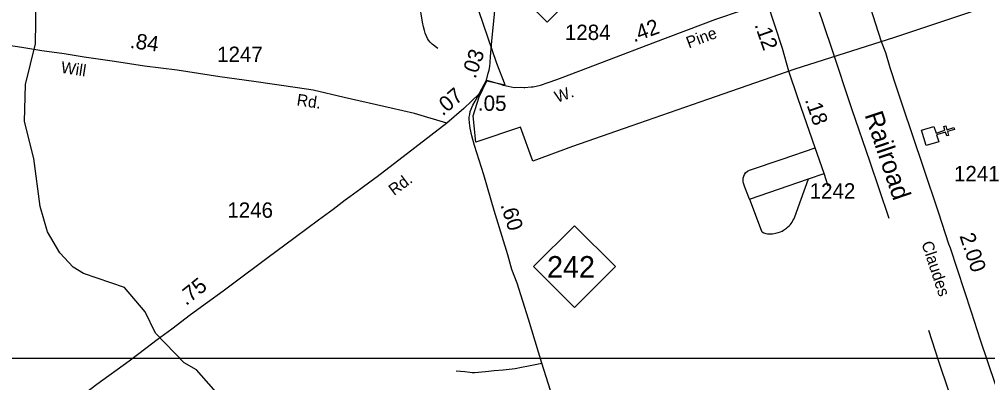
# Model space of a CAD drawing. Extents: x 2093524 to 2270757, y 289120 to 570408.
# Drawn here: x 2140873 to 2148761, y 432935 to 435898 of the extents above; entities that cross this region are included whole.
import ezdxf

# ---------------------------------------------------------------- set-up
doc = ezdxf.new("R2010")
doc.units = 0
for name, color, linetype in [('Exist Boundary Political City Limit New', 7, 'Continuous'), ('Exist Cultural Church CELL', 7, 'Continuous'), ('Exist Hydrographic Creek Single Shore', 7, 'Continuous'), ('Exist Railroad Mainline', 7, 'Continuous'), ('Exist Railroad Mainline Label', 7, 'Continuous'), ('Exist Road Non-System Type 51', 7, 'Continuous'), ('Exist Road Primary NC Attributed', 7, 'Continuous'), ('Exist Road Primary NC Mileage Hundredths English Label', 7, 'Continuous'), ('Exist Road Primary NC Shield CELL', 7, 'Continuous'), ('Exist Road Primary NC Shield Number Label', 7, 'Continuous'), ('Exist Road Secondary Mileage Hundredths English Label', 7, 'Continuous'), ('Exist Road Secondary Type 51 Attributed', 7, 'Continuous'), ('Exist Road Secondary Type 51 Label', 7, 'Continuous'), ('Exist Road Secondary Type 51 Number Label', 7, 'Continuous'), ('Exist Utilities Telephone Line', 7, 'Continuous'), ('Map Preparation Boundary City Limit Buffer Line', 7, 'Continuous'), ('Map Preparation Inset Cut Line', 7, 'Continuous')]:
    doc.layers.add(name, color=color, linetype=linetype)

msp = doc.modelspace()

# ---------------------------------------------------------------- linework, layer by layer
at = {"layer": 'Exist Boundary Political City Limit New'}
msp.add_lwpolyline([(2149224.8, 436160.8), (2148001.2, 435749.8), (2147190.5, 435492.5), (2146478.2, 435243.3), (2145855.5, 435026.4), (2145378.8, 434860.3), (2145054.8, 434739.9), (2144955.5, 435018.1), (2144592.2, 434896.9), (2144570.2, 435111.8), (2144619.8, 435266), (2144680.2, 435395.5), (2144831.8, 435362.5), (2144762.8, 435538.8), (2144545.2, 436175.1)], dxfattribs=at)
at = {"layer": 'Exist Cultural Church CELL'}
msp.add_lwpolyline([(2148323.6, 435024.5), (2148340.5, 434970.1), (2148413.3, 434992.6), (2148403.8, 435023.2), (2148419.1, 435027.9), (2148428.5, 434997.3), (2148486, 435015.1), (2148490.7, 434999.8), (2148433.3, 434982), (2148442.7, 434951.5), (2148427.5, 434946.7), (2148418, 434977.3), (2148345.3, 434954.8), (2148362.2, 434899.7), (2148260.5, 434868.2), (2148221.9, 434993)], close=True, dxfattribs=at)
at = {"layer": 'Exist Hydrographic Creek Single Shore'}
msp.add_lwpolyline([(2142558.3, 432764.6), (2142315.3, 433038.5), (2142215.4, 433096.2), (2141981.2, 433337.1), (2141897.4, 433512.7), (2141729.2, 433709.5), (2141395.2, 433824.4), (2141312.4, 433875.3), (2141203.3, 433992.3), (2141102.2, 434164.9), (2141043.3, 434372.7), (2140991.2, 434764.1), (2140915.2, 435064.2), (2140922.4, 435365.8), (2141004.2, 435698.9), (2141011.3, 436049.7)], dxfattribs=at)
at = {"layer": 'Exist Railroad Mainline'}
msp.add_lwpolyline([(2147315.3, 436178), (2147489.5, 435661.7), (2147655.8, 435162.9), (2147799.8, 434743.6), (2147956, 434276.6)], dxfattribs=at)
at = {"layer": 'Exist Road Non-System Type 51'}
for p, q in [((2146821.2, 434431.2), (2147300.7, 434596.4)), ((2147300.7, 434596.4), (2147429.9, 434640.2))]:
    msp.add_line(p, q, dxfattribs=at)
for points in [[(2144283.4, 435658.9), (2144236.9, 435694.2), (2144218.8, 435712), (2144205.6, 435729.2), (2144198.2, 435741.6), (2144187.9, 435765.6), (2144180.3, 435783.9), (2144173.2, 435807.3), (2144166.4, 435837.8), (2144158.1, 435875), (2144133.9, 436026.6), (2144111.7, 436166.3), (2144087.3, 436335.7)], [(2146821.2, 434431.2), (2146781.8, 434528.6), (2146771.2, 434560.4), (2146769.1, 434574.4), (2146768.8, 434590.4), (2146770.7, 434603.2), (2146774.6, 434618.5), (2146780.7, 434633.4), (2146789.3, 434646.4), (2146803.4, 434659.5), (2146819.8, 434669), (2147088.3, 434757.2), (2147354.8, 434851.1)], [(2146821.2, 434431.2), (2146915, 434178.7), (2146919, 434170.1), (2146923.3, 434164.8), (2146938.3, 434156.7), (2146953.4, 434151.4), (2146967.4, 434149.5), (2146979.6, 434149.1), (2146995.2, 434148.6), (2147009.4, 434149.5), (2147021.6, 434151.4), (2147042.7, 434155.6), (2147053.8, 434158.6), (2147072.3, 434165), (2147086, 434171.5), (2147096.7, 434177.3), (2147106.9, 434183.5), (2147114.8, 434189.2), (2147121.3, 434193.8), (2147130.2, 434201.5), (2147144.5, 434214.2), (2147154.3, 434224.8), (2147160, 434232.3), (2147168.5, 434244.9), (2147175.1, 434256), (2147181.5, 434268.6), (2147189.3, 434286.9), (2147241.2, 434431.6), (2147300.7, 434596.4)], [(2144431.1, 433030), (2144501.2, 433025), (2144543.3, 433019.8), (2144563.2, 433018), (2144583.2, 433018.4), (2144669.2, 433025.7), (2144740.9, 433034.6), (2144814.8, 433039.8), (2144862.7, 433044.4), (2144912.8, 433049.2), (2144964.6, 433060), (2145020.3, 433072.9), (2145130.6, 433092.5)]]:
    msp.add_lwpolyline(points, dxfattribs=at)
at = {"layer": 'Exist Road Primary NC Attributed'}
for points in [[(2144678.4, 435402.2), (2144691.7, 435458.8), (2144699.8, 435483.9), (2144706, 435513.4), (2144709.6, 435544.5), (2144711.1, 435595), (2144717.3, 435657.4), (2144722.4, 435719.5), (2144764.5, 436162.2), (2144775.1, 436272.3), (2144809.8, 436625.7), (2144823.5, 436780.7), (2144844, 436977.1)], [(2144566.5, 435198.5), (2144587.4, 435229.1), (2144602.1, 435260.8), (2144678.4, 435402.2)], [(2145429.7, 432175.2), (2145271.9, 432648.7), (2145130.6, 433092.5), (2145021, 433451.7), (2144927.2, 433746.7), (2144885.6, 433857), (2144852, 433977), (2144807.6, 434126.5), (2144740.3, 434338.5), (2144656.5, 434630.2), (2144581.4, 434868.7), (2144558.2, 434948.3), (2144545.7, 435010.7), (2144538.8, 435053.8), (2144536.8, 435085.5), (2144537.8, 435100.9), (2144541.8, 435122.7), (2144545.7, 435146.6), (2144566.5, 435198.5)]]:
    msp.add_lwpolyline(points, dxfattribs=at)
at = {"layer": 'Exist Road Primary NC Shield CELL'}
for points in [[(2144838.7, 436207.5), (2145171.7, 436540.5), (2145504.7, 436207.5), (2145171.7, 435874.5)], [(2145062.7, 433881.7), (2145395.7, 434214.7), (2145728.7, 433881.7), (2145395.7, 433548.7)]]:
    msp.add_lwpolyline(points, close=True, dxfattribs=at)
at = {"layer": 'Exist Road Secondary Type 51 Attributed'}
for points in [[(2148824, 432919.1), (2148702.4, 433281.1), (2148630, 433509.3), (2148457.2, 434030.9), (2148444.3, 434064.9), (2148362.5, 434317.9), (2148235.2, 434696.9), (2148068.8, 435190.4), (2148020.6, 435336), (2147967.7, 435503.3), (2147932.3, 435623.3), (2147897, 435715.1), (2147849.7, 435858.2), (2147810.6, 435986.1), (2147704, 436312.2)], [(2144678.4, 435402.2), (2144783.3, 435372.2), (2144814.5, 435361.8), (2144854.8, 435352.1), (2144905.1, 435343), (2144952.2, 435344.1), (2144981.6, 435342.7), (2144991.2, 435342.3), (2145042.2, 435346.5), (2145059.5, 435348.6), (2145117.7, 435361.1), (2145180.7, 435382), (2145250.4, 435407.1), (2145293.7, 435423.9), (2145431.9, 435475.1), (2145680.6, 435570.2), (2146037.4, 435706.7), (2146547.2, 435898.7), (2146963.8, 436041.6)], [(2147461.5, 434536.8), (2147429.9, 434640.2), (2147354.8, 434851.1), (2147218.7, 435249), (2147141.7, 435475.4), (2147090, 435660.1), (2146963.8, 436041.6)], [(2144355.5, 435051.9), (2144092.1, 435130.9), (2143901.4, 435174.1), (2143518.3, 435260.6), (2143265.7, 435319.9), (2143137.8, 435339.2), (2142784.5, 435391.4), (2142507.3, 435430), (2142159.6, 435482.4), (2141893.8, 435516.9), (2141649.7, 435554), (2141401.5, 435589.8), (2141238.1, 435617.4), (2141056.5, 435642), (2140893.1, 435668.2), (2140689.8, 435698.6), (2140344.9, 435748.1), (2139967.1, 435790.8)], [(2144619.4, 435289.2), (2144493.6, 435169.3), (2144355.5, 435051.9)], [(2144355.5, 435051.9), (2144095.7, 434850.5), (2143787.9, 434612.2), (2143739.7, 434578.9), (2143655.7, 434515.6), (2143566.7, 434449.4), (2143528.1, 434422.6), (2143428.4, 434346), (2143310.7, 434258.7), (2143119.1, 434118.9), (2142888, 433947.5), (2142609, 433738.7), (2142534.2, 433682), (2142407.2, 433589.8), (2142268.8, 433487.7), (2142116.7, 433371.4), (2141996, 433283.6), (2141903.2, 433214.2), (2141767.4, 433110.9), (2141505.3, 432919), (2141195.4, 432683.5)]]:
    msp.add_lwpolyline(points, dxfattribs=at)
at = {"layer": 'Exist Utilities Telephone Line'}
msp.add_lwpolyline([(2148277.9, 433362), (2148361.8, 433110.1), (2148442.5, 432868)], dxfattribs=at)
at = {"layer": 'Map Preparation Boundary City Limit Buffer Line'}
msp.add_lwpolyline([(2149224.8, 436160.8), (2148001.2, 435749.8), (2147190.5, 435492.5), (2146478.2, 435243.3), (2145855.5, 435026.4), (2145378.8, 434860.3), (2145054.8, 434739.9), (2144955.5, 435018.1), (2144592.2, 434896.9), (2144570.2, 435111.8), (2144619.8, 435266), (2144680.2, 435395.5), (2144831.8, 435362.5), (2144762.8, 435538.8), (2144545.2, 436175.1)], dxfattribs=at)
at = {"layer": 'Map Preparation Inset Cut Line'}
msp.add_lwpolyline([(2140285.7, 472732.6), (2158149.7, 472732.6), (2158149.7, 452888.5), (2152510.7, 452888.5), (2152510.7, 433130.5), (2131504.4, 433130.5), (2131504.4, 452888.5), (2140285.7, 452888.5)], close=True, dxfattribs=at)

# ---------------------------------------------------------------- texts
at = {"layer": 'Exist Railroad Mainline Label'}
msp.add_text('Railroad', height=150, rotation=288.61676, dxfattribs=at).set_placement((2147757.2, 435118.9))
at = {"layer": 'Exist Road Primary NC Mileage Hundredths English Label'}
for s, rotation, p in [('.03', 70.9034, (2144588.3, 435408)), ('.60', 287.59467, (2144791.5, 434383.9))]:
    msp.add_text(s, height=125, rotation=rotation, dxfattribs=at).set_placement(p)
at = {"layer": 'Exist Road Primary NC Shield Number Label'}
msp.add_text('242', height=175, dxfattribs=at).set_placement((2145171.8, 433792))
at = {"layer": 'Exist Road Secondary Mileage Hundredths English Label'}
for s, rotation, p in [('.42', 19.71037, (2145879.6, 435709.5)), ('.84', 352.19613, (2141769.7, 435665.5)), ('.12', 289.29899, (2146860.5, 435853.6)), ('.07', 40.36452, (2144321.7, 435105.2)), ('.05', 359.65454, (2144608.6, 435152.1)), ('.18', 288.88333, (2147270.9, 435241.4)), ('2.00', 288.67366, (2148530, 434132.1)), ('.75', 38.66691, (2142231.5, 433559))]:
    msp.add_text(s, height=125, rotation=rotation, dxfattribs=at).set_placement(p)
at = {"layer": 'Exist Road Secondary Type 51 Label'}
for s, rotation, p in [('Pine', 20.64233, (2146326.8, 435659.9)), ('Will', 351.34042, (2141207.4, 435462.2)), ('W.', 19.80442, (2145253.8, 435216)), ('Rd.', 351.41707, (2143128.4, 435197.3)), ('Rd.', 36.80763, (2143925.6, 434455.9)), ('Claudes', 288.33033, (2148220.1, 434071.7))]:
    msp.add_text(s, height=95, rotation=rotation, dxfattribs=at).set_placement(p)
at = {"layer": 'Exist Road Secondary Type 51 Number Label'}
for s, p in [('1284', (2145317.3, 435729.2)), ('1247', (2142484.4, 435550.1)), ('1241', (2148486.6, 434577)), ('1242', (2147311.2, 434436)), ('1246', (2142567.6, 434279.5))]:
    msp.add_text(s, height=125, dxfattribs=at).set_placement(p)

doc.saveas('drawing.dxf')
